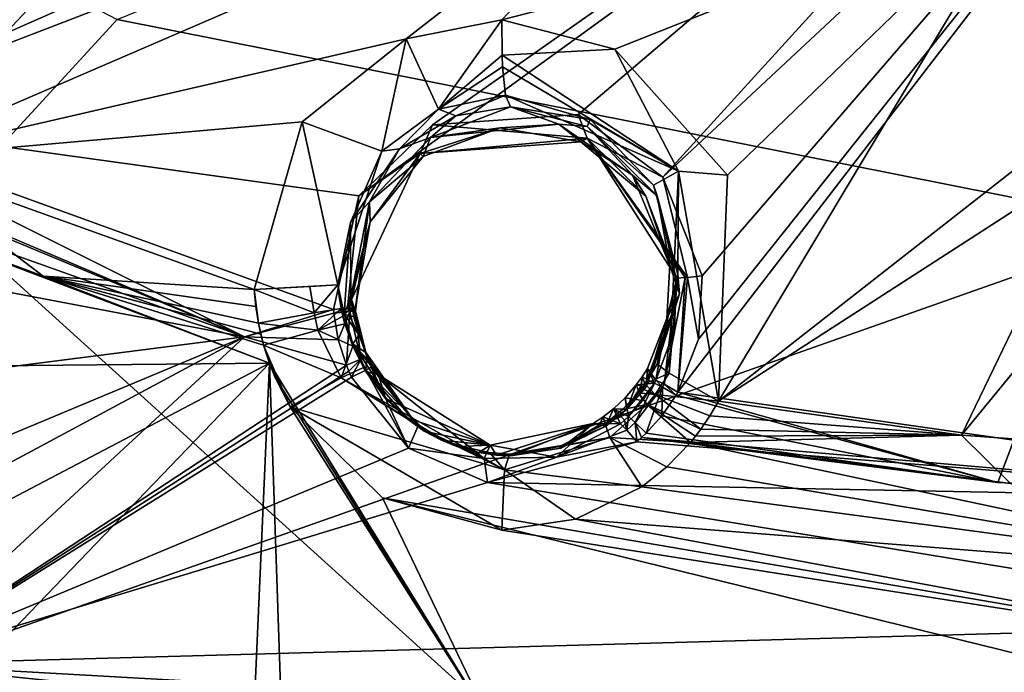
# Model space of a CAD drawing. Header units: millimetres. Extents: x -147 to 294, y -82 to 275.
# Tile 536 of 609: x 220 to 233, y 253 to 261. Entities that reach past the tile are written whole.
import ezdxf

# ---------------------------------------------------------------- set-up
doc = ezdxf.new("R2010")
doc.units = ezdxf.units.MM
doc.header["$LTSCALE"] = 67.506716
for name, color, linetype in [('1578', 7, 'CONTINUOUS'), ('1591', 7, 'CONTINUOUS'), ('1643', 7, 'CONTINUOUS'), ('1666', 7, 'CONTINUOUS'), ('1667', 7, 'CONTINUOUS'), ('1668', 7, 'CONTINUOUS'), ('1669', 7, 'CONTINUOUS'), ('1670', 7, 'CONTINUOUS'), ('1765', 7, 'CONTINUOUS'), ('1767', 7, 'CONTINUOUS'), ('1779', 7, 'CONTINUOUS'), ('1780', 7, 'CONTINUOUS'), ('1781', 7, 'CONTINUOUS'), ('1782', 7, 'CONTINUOUS'), ('1783', 7, 'CONTINUOUS'), ('1784', 7, 'CONTINUOUS'), ('1785', 7, 'CONTINUOUS'), ('1786', 7, 'CONTINUOUS'), ('1787', 7, 'CONTINUOUS'), ('1788', 7, 'CONTINUOUS'), ('1789', 7, 'CONTINUOUS'), ('1790', 7, 'CONTINUOUS'), ('1791', 7, 'CONTINUOUS'), ('1792', 7, 'CONTINUOUS'), ('1793', 7, 'CONTINUOUS'), ('1794', 7, 'CONTINUOUS'), ('1795', 7, 'CONTINUOUS'), ('1796', 7, 'CONTINUOUS'), ('1797', 7, 'CONTINUOUS'), ('1798', 7, 'CONTINUOUS'), ('1799', 7, 'CONTINUOUS'), ('1800', 7, 'CONTINUOUS'), ('1801', 7, 'CONTINUOUS'), ('1802', 7, 'CONTINUOUS'), ('1803', 7, 'CONTINUOUS'), ('1804', 7, 'CONTINUOUS'), ('3709', 7, 'CONTINUOUS'), ('3710', 7, 'CONTINUOUS'), ('3711', 7, 'CONTINUOUS'), ('3712', 7, 'CONTINUOUS'), ('3713', 7, 'CONTINUOUS'), ('3714', 7, 'CONTINUOUS'), ('499', 7, 'CONTINUOUS'), ('500', 7, 'CONTINUOUS'), ('841', 7, 'CONTINUOUS')]:
    doc.layers.add(name, color=color, linetype=linetype)

msp = doc.modelspace()

# ---------------------------------------------------------------- linework, layer by layer
at = {"layer": '1578', "linetype": 'CONTINUOUS'}
for points in [[(229.058, 266.662, -4.337), (217.468, 259.988, -3.407), (233.1, 266.892, -4.708), (229.058, 266.662, -4.337)], [(233.1, 266.892, -4.708), (217.468, 259.988, -3.407), (235.123, 266.789, -4.902), (233.1, 266.892, -4.708)], [(217.468, 259.988, -3.407), (224.427, 259.026, -3.844), (235.123, 266.789, -4.902), (217.468, 259.988, -3.407)], [(224.427, 259.026, -3.844), (225.358, 259.926, -3.917), (235.123, 266.789, -4.902), (224.427, 259.026, -3.844)], [(225.358, 259.926, -3.917), (227.205, 260.056, -4.059), (235.123, 266.789, -4.902), (225.358, 259.926, -3.917)], [(227.205, 260.056, -4.059), (228.277, 259.264, -4.138), (235.123, 266.789, -4.902), (227.205, 260.056, -4.059)], [(228.277, 259.264, -4.138), (228.774, 258.013, -4.174), (236.363, 266.81, -5.029), (228.277, 259.264, -4.138)], [(235.123, 266.789, -4.902), (228.277, 259.264, -4.138), (236.363, 266.81, -5.029), (235.123, 266.789, -4.902)], [(228.466, 256.541, -4.152), (232.721, 255.931, -4.527), (236.363, 266.81, -5.029), (228.466, 256.541, -4.152)], [(228.727, 257.212, -4.171), (228.466, 256.541, -4.152), (236.363, 266.81, -5.029), (228.727, 257.212, -4.171)], [(228.774, 258.013, -4.174), (228.727, 257.212, -4.171), (236.363, 266.81, -5.029), (228.774, 258.013, -4.174)], [(225.595, 266.342, -4.048), (217.468, 259.988, -3.407), (229.058, 266.662, -4.337), (225.595, 266.342, -4.048)], [(219.912, 265.581, -3.631), (217.468, 259.988, -3.407), (225.595, 266.342, -4.048), (219.912, 265.581, -3.631)], [(224.104, 257.586, -3.818), (224.427, 259.026, -3.844), (217.468, 259.988, -3.407), (224.104, 257.586, -3.818)]]:
    msp.add_3dface(points, dxfattribs=at)
at = {"layer": '1591', "linetype": 'CONTINUOUS'}
for points in [[(228.98, 256.424, -6.503), (232.058, 255.994, -6.775), (228.871, 256.239, -6.494), (228.98, 256.424, -6.503)], [(228.871, 256.239, -6.494), (232.058, 255.994, -6.775), (228.755, 256.069, -6.486), (228.871, 256.239, -6.494)], [(228.755, 256.069, -6.486), (232.058, 255.994, -6.775), (228.691, 255.984, -6.481), (228.755, 256.069, -6.486)], [(228.691, 255.984, -6.481), (232.058, 255.994, -6.775), (228.625, 255.903, -6.476), (228.691, 255.984, -6.481)], [(228.625, 255.903, -6.476), (232.058, 255.994, -6.775), (232.68, 255.383, -6.838), (228.625, 255.903, -6.476)], [(232.058, 255.994, -6.775), (235.143, 255.776, -7.073), (232.68, 255.383, -6.838), (232.058, 255.994, -6.775)]]:
    msp.add_3dface(points, dxfattribs=at)
at = {"layer": '1643', "linetype": 'CONTINUOUS'}
for points in [[(220.43, 258.009, -5.879), (223.294, 256.906, -6.068), (217.579, 259.071, -5.713), (220.43, 258.009, -5.879)], [(217.579, 259.071, -5.713), (223.294, 256.906, -6.068), (218.93, 256.866, -5.798), (217.579, 259.071, -5.713)], [(223.22, 257.134, -6.062), (223.294, 256.906, -6.068), (220.43, 258.009, -5.879), (223.22, 257.134, -6.062)], [(223.294, 256.906, -6.068), (216.495, 249.833, -5.922), (218.089, 254.175, -5.81), (223.294, 256.906, -6.068)], [(216.495, 249.833, -5.922), (223.294, 256.906, -6.068), (222.96, 249.394, -6.246), (216.495, 249.833, -5.922)], [(218.93, 256.866, -5.798), (223.294, 256.906, -6.068), (218.089, 254.175, -5.81), (218.93, 256.866, -5.798)], [(222.96, 249.394, -6.246), (223.294, 256.906, -6.068), (223.496, 250.954, -6.213), (222.96, 249.394, -6.246)], [(223.294, 256.906, -6.068), (223.362, 256.734, -6.074), (226.103, 252.339, -6.344), (223.294, 256.906, -6.068)], [(223.294, 256.906, -6.068), (226.103, 252.339, -6.344), (223.496, 250.954, -6.213), (223.294, 256.906, -6.068)], [(223.362, 256.734, -6.074), (223.556, 256.354, -6.09), (226.103, 252.339, -6.344), (223.362, 256.734, -6.074)], [(223.556, 256.354, -6.09), (224.727, 255.199, -6.185), (226.103, 252.339, -6.344), (223.556, 256.354, -6.09)], [(228.625, 255.903, -6.476), (236.743, 254.173, -7.257), (228.328, 255.594, -6.455), (228.625, 255.903, -6.476)], [(228.625, 255.903, -6.476), (232.68, 255.383, -6.838), (236.743, 254.173, -7.257), (228.625, 255.903, -6.476)], [(228.328, 255.594, -6.455), (236.743, 254.173, -7.257), (228.01, 255.34, -6.432), (228.328, 255.594, -6.455)], [(228.01, 255.34, -6.432), (236.743, 254.173, -7.257), (227.17, 254.93, -6.37), (228.01, 255.34, -6.432)], [(236.741, 253.145, -7.274), (235.081, 252.657, -7.114), (224.727, 255.199, -6.185), (236.741, 253.145, -7.274)], [(226.237, 254.791, -6.301), (236.741, 253.145, -7.274), (224.727, 255.199, -6.185), (226.237, 254.791, -6.301)], [(224.727, 255.199, -6.185), (235.081, 252.657, -7.114), (226.103, 252.339, -6.344), (224.727, 255.199, -6.185)], [(227.17, 254.93, -6.37), (236.741, 253.145, -7.274), (226.237, 254.791, -6.301), (227.17, 254.93, -6.37)], [(236.743, 254.173, -7.257), (236.741, 253.145, -7.274), (227.17, 254.93, -6.37), (236.743, 254.173, -7.257)]]:
    msp.add_3dface(points, dxfattribs=at)
at = {"layer": '1666', "linetype": 'CONTINUOUS'}
for points in [[(232.52, 255.394, -4.513), (228.443, 256.502, -4.15), (228.263, 256.24, -4.137), (232.52, 255.394, -4.513)], [(228.466, 256.541, -4.152), (228.443, 256.502, -4.15), (232.52, 255.394, -4.513), (228.466, 256.541, -4.152)], [(232.721, 255.931, -4.527), (228.466, 256.541, -4.152), (232.52, 255.394, -4.513), (232.721, 255.931, -4.527)], [(228.065, 256.02, -4.122), (232.52, 255.394, -4.513), (228.263, 256.24, -4.137), (228.065, 256.02, -4.122)], [(236.985, 255.184, -4.956), (232.721, 255.931, -4.527), (232.52, 255.394, -4.513), (236.985, 255.184, -4.956)]]:
    msp.add_3dface(points, dxfattribs=at)
at = {"layer": '1667', "linetype": 'CONTINUOUS'}
for points in [[(228.169, 256.655, -4.381), (228.271, 256.603, -4.208), (228.189, 256.69, -4.384), (228.169, 256.655, -4.381)], [(228.189, 256.69, -4.384), (228.271, 256.603, -4.208), (228.291, 256.639, -4.21), (228.189, 256.69, -4.384)], [(228.271, 256.603, -4.208), (228.443, 256.502, -4.15), (228.291, 256.639, -4.21), (228.271, 256.603, -4.208)], [(228.443, 256.502, -4.15), (228.466, 256.541, -4.152), (228.291, 256.639, -4.21), (228.443, 256.502, -4.15)]]:
    msp.add_3dface(points, dxfattribs=at)
at = {"layer": '1668', "linetype": 'CONTINUOUS'}
for points in [[(227.927, 256.156, -4.178), (228.169, 256.655, -4.381), (227.841, 256.232, -4.345), (227.927, 256.156, -4.178)], [(227.841, 256.232, -4.345), (228.169, 256.655, -4.381), (228.019, 256.433, -4.364), (227.841, 256.232, -4.345)], [(228.271, 256.603, -4.208), (228.169, 256.655, -4.381), (227.927, 256.156, -4.178), (228.271, 256.603, -4.208)], [(228.065, 256.02, -4.122), (228.271, 256.603, -4.208), (227.927, 256.156, -4.178), (228.065, 256.02, -4.122)], [(228.065, 256.02, -4.122), (228.263, 256.24, -4.137), (228.271, 256.603, -4.208), (228.065, 256.02, -4.122)], [(228.263, 256.24, -4.137), (228.443, 256.502, -4.15), (228.271, 256.603, -4.208), (228.263, 256.24, -4.137)]]:
    msp.add_3dface(points, dxfattribs=at)
at = {"layer": '1669', "linetype": 'CONTINUOUS'}
for points in [[(227.738, 256.137, -4.335), (227.819, 256.056, -4.17), (227.79, 256.183, -4.34), (227.738, 256.137, -4.335)], [(227.819, 256.056, -4.17), (227.841, 256.232, -4.345), (227.79, 256.183, -4.34), (227.819, 256.056, -4.17)], [(227.927, 256.156, -4.178), (227.841, 256.232, -4.345), (227.819, 256.056, -4.17), (227.927, 256.156, -4.178)], [(227.947, 255.911, -4.114), (227.927, 256.156, -4.178), (227.819, 256.056, -4.17), (227.947, 255.911, -4.114)], [(228.065, 256.02, -4.122), (227.927, 256.156, -4.178), (228.007, 255.965, -4.118), (228.065, 256.02, -4.122)], [(228.007, 255.965, -4.118), (227.927, 256.156, -4.178), (227.947, 255.911, -4.114), (228.007, 255.965, -4.118)]]:
    msp.add_3dface(points, dxfattribs=at)
at = {"layer": '1670', "linetype": 'CONTINUOUS'}
for points in [[(208.924, 263.229, -3.035), (208.714, 263.171, -3.027), (222.977, 257.242, -3.74), (208.924, 263.229, -3.035)], [(222.977, 257.242, -3.74), (208.714, 263.171, -3.027), (216.823, 258.407, -3.37), (222.977, 257.242, -3.74)], [(216.963, 259.381, -3.376), (208.924, 263.229, -3.035), (222.977, 257.242, -3.74), (216.963, 259.381, -3.376)], [(218.282, 256.639, -3.463), (222.977, 257.242, -3.74), (216.823, 258.407, -3.37), (218.282, 256.639, -3.463)], [(218.493, 253.094, -3.559), (222.977, 257.242, -3.74), (217.476, 254.291, -3.475), (218.493, 253.094, -3.559)], [(217.476, 254.291, -3.475), (222.977, 257.242, -3.74), (218.157, 255.228, -3.483), (217.476, 254.291, -3.475)], [(218.157, 255.228, -3.483), (222.977, 257.242, -3.74), (218.282, 256.639, -3.463), (218.157, 255.228, -3.483)], [(222.977, 257.242, -3.74), (218.493, 253.094, -3.559), (224.268, 256.881, -3.831), (222.977, 257.242, -3.74)], [(224.268, 256.881, -3.831), (218.493, 253.094, -3.559), (224.299, 256.804, -3.833), (224.268, 256.881, -3.831)], [(224.299, 256.804, -3.833), (218.493, 253.094, -3.559), (224.333, 256.729, -3.836), (224.299, 256.804, -3.833)], [(224.333, 256.729, -3.836), (218.493, 253.094, -3.559), (225.056, 255.831, -3.895), (224.333, 256.729, -3.836)], [(232.52, 255.394, -4.513), (228.065, 256.02, -4.122), (228.007, 255.965, -4.118), (232.52, 255.394, -4.513)], [(236.985, 255.184, -4.956), (227.947, 255.911, -4.114), (226.056, 255.395, -3.973), (236.985, 255.184, -4.956)], [(236.985, 255.184, -4.956), (228.007, 255.965, -4.118), (227.947, 255.911, -4.114), (236.985, 255.184, -4.956)], [(236.985, 255.184, -4.956), (232.52, 255.394, -4.513), (228.007, 255.965, -4.118), (236.985, 255.184, -4.956)], [(225.056, 255.831, -3.895), (218.493, 253.094, -3.559), (226.056, 255.395, -3.973), (225.056, 255.831, -3.895)], [(218.493, 253.094, -3.559), (236.983, 253.607, -4.978), (226.056, 255.395, -3.973), (218.493, 253.094, -3.559)], [(236.983, 253.607, -4.978), (236.985, 255.184, -4.956), (226.056, 255.395, -3.973), (236.983, 253.607, -4.978)], [(236.98, 252.05, -5.01), (236.983, 253.607, -4.978), (218.493, 253.094, -3.559), (236.98, 252.05, -5.01)], [(218.493, 253.094, -3.559), (216.018, 248.813, -3.657), (226.807, 251.171, -4.123), (218.493, 253.094, -3.559)], [(236.98, 252.05, -5.01), (218.493, 253.094, -3.559), (235.328, 251.35, -4.859), (236.98, 252.05, -5.01)], [(235.328, 251.35, -4.859), (218.493, 253.094, -3.559), (226.807, 251.171, -4.123), (235.328, 251.35, -4.859)]]:
    msp.add_3dface(points, dxfattribs=at)
at = {"layer": '1765', "linetype": 'CONTINUOUS'}
for points in [[(221.987, 263.261, -6.028), (228.828, 263.978, -6.558), (218.464, 259.502, -5.765), (221.987, 263.261, -6.028)], [(218.464, 259.502, -5.765), (228.828, 263.978, -6.558), (225.027, 261.013, -6.209), (218.464, 259.502, -5.765)], [(225.027, 261.013, -6.209), (228.828, 263.978, -6.558), (226.235, 261.256, -6.303), (225.027, 261.013, -6.209)], [(228.828, 263.978, -6.558), (232.9, 262.964, -6.898), (226.235, 261.256, -6.303), (228.828, 263.978, -6.558)], [(213.587, 261.773, -5.523), (221.987, 263.261, -6.028), (218.464, 259.502, -5.765), (213.587, 261.773, -5.523)], [(226.235, 261.256, -6.303), (232.9, 262.964, -6.898), (227.669, 260.883, -6.411), (226.235, 261.256, -6.303)], [(227.669, 260.883, -6.411), (232.9, 262.964, -6.898), (229.096, 259.287, -6.514), (227.669, 260.883, -6.411)], [(232.9, 262.964, -6.898), (228.98, 256.424, -6.503), (229.096, 259.287, -6.514), (232.9, 262.964, -6.898)], [(228.98, 256.424, -6.503), (232.9, 262.964, -6.898), (234.319, 260.605, -6.998), (228.98, 256.424, -6.503)], [(223.706, 259.963, -6.104), (218.464, 259.502, -5.765), (225.027, 261.013, -6.209), (223.706, 259.963, -6.104)], [(233.75, 259.502, -6.933), (228.98, 256.424, -6.503), (234.319, 260.605, -6.998), (233.75, 259.502, -6.933)], [(223.099, 257.838, -6.053), (218.464, 259.502, -5.765), (223.706, 259.963, -6.104), (223.099, 257.838, -6.053)], [(232.058, 255.994, -6.775), (228.98, 256.424, -6.503), (233.75, 259.502, -6.933), (232.058, 255.994, -6.775)], [(233.669, 257.959, -6.92), (232.058, 255.994, -6.775), (233.75, 259.502, -6.933), (233.669, 257.959, -6.92)], [(235.143, 255.776, -7.073), (232.058, 255.994, -6.775), (233.669, 257.959, -6.92), (235.143, 255.776, -7.073)]]:
    msp.add_3dface(points, dxfattribs=at)
at = {"layer": '1767', "linetype": 'CONTINUOUS'}
for points in [[(220.43, 258.009, -5.879), (217.579, 259.071, -5.713), (218.464, 259.502, -5.765), (220.43, 258.009, -5.879)], [(220.43, 258.009, -5.879), (218.464, 259.502, -5.765), (223.099, 257.838, -6.053), (220.43, 258.009, -5.879)], [(223.22, 257.134, -6.062), (220.43, 258.009, -5.879), (223.183, 257.273, -6.06), (223.22, 257.134, -6.062)], [(220.43, 258.009, -5.879), (223.099, 257.838, -6.053), (223.12, 257.623, -6.055), (220.43, 258.009, -5.879)], [(223.183, 257.273, -6.06), (220.43, 258.009, -5.879), (223.153, 257.414, -6.057), (223.183, 257.273, -6.06)], [(223.153, 257.414, -6.057), (220.43, 258.009, -5.879), (223.12, 257.623, -6.055), (223.153, 257.414, -6.057)]]:
    msp.add_3dface(points, dxfattribs=at)
at = {"layer": '1779', "linetype": 'CONTINUOUS'}
for points in [[(223.908, 257.323, -5.826), (223.153, 257.414, -6.057), (223.859, 257.546, -5.818), (223.908, 257.323, -5.826)], [(224.2, 257.601, -5.145), (223.908, 257.323, -5.826), (223.859, 257.546, -5.818), (224.2, 257.601, -5.145)], [(224.222, 257.502, -5.136), (223.908, 257.323, -5.826), (224.2, 257.601, -5.145), (224.222, 257.502, -5.136)], [(224.248, 257.404, -5.128), (223.908, 257.323, -5.826), (224.222, 257.502, -5.136), (224.248, 257.404, -5.128)], [(223.22, 257.134, -6.062), (223.183, 257.273, -6.06), (223.153, 257.414, -6.057), (223.22, 257.134, -6.062)], [(223.22, 257.134, -6.062), (223.153, 257.414, -6.057), (223.908, 257.323, -5.826), (223.22, 257.134, -6.062)]]:
    msp.add_3dface(points, dxfattribs=at)
at = {"layer": '1780', "linetype": 'CONTINUOUS'}
for points in [[(223.908, 257.323, -5.826), (224.248, 257.404, -5.128), (224.35, 257.121, -5.107), (223.908, 257.323, -5.826)], [(223.22, 257.134, -6.062), (223.908, 257.323, -5.826), (224.201, 256.722, -5.817), (223.22, 257.134, -6.062)], [(224.201, 256.722, -5.817), (223.908, 257.323, -5.826), (224.35, 257.121, -5.107), (224.201, 256.722, -5.817)], [(223.556, 256.354, -6.09), (223.294, 256.906, -6.068), (223.22, 257.134, -6.062), (223.556, 256.354, -6.09)], [(223.556, 256.354, -6.09), (223.22, 257.134, -6.062), (224.201, 256.722, -5.817), (223.556, 256.354, -6.09)], [(224.485, 256.854, -5.089), (224.201, 256.722, -5.817), (224.35, 257.121, -5.107), (224.485, 256.854, -5.089)], [(223.556, 256.354, -6.09), (223.362, 256.734, -6.074), (223.294, 256.906, -6.068), (223.556, 256.354, -6.09)]]:
    msp.add_3dface(points, dxfattribs=at)
at = {"layer": '1781', "linetype": 'CONTINUOUS'}
for points in [[(224.201, 256.722, -5.817), (224.485, 256.854, -5.089), (225.232, 256.083, -5.064), (224.201, 256.722, -5.817)], [(225.232, 256.083, -5.064), (224.485, 256.854, -5.089), (225.017, 256.237, -5.064), (225.232, 256.083, -5.064)], [(225.017, 256.237, -5.064), (224.485, 256.854, -5.089), (224.76, 256.481, -5.071), (225.017, 256.237, -5.064)], [(223.556, 256.354, -6.09), (224.201, 256.722, -5.817), (226.27, 255.557, -5.927), (223.556, 256.354, -6.09)], [(226.27, 255.557, -5.927), (224.201, 256.722, -5.817), (225.413, 255.98, -5.066), (226.27, 255.557, -5.927)], [(225.413, 255.98, -5.066), (224.201, 256.722, -5.817), (225.232, 256.083, -5.064), (225.413, 255.98, -5.066)], [(226.237, 254.791, -6.301), (224.727, 255.199, -6.185), (223.556, 256.354, -6.09), (226.237, 254.791, -6.301)], [(226.237, 254.791, -6.301), (223.556, 256.354, -6.09), (226.27, 255.557, -5.927), (226.237, 254.791, -6.301)], [(225.554, 255.916, -5.068), (226.27, 255.557, -5.927), (225.413, 255.98, -5.066), (225.554, 255.916, -5.068)], [(225.745, 255.847, -5.073), (226.27, 255.557, -5.927), (225.554, 255.916, -5.068), (225.745, 255.847, -5.073)], [(226.079, 255.774, -5.087), (226.27, 255.557, -5.927), (225.745, 255.847, -5.073), (226.079, 255.774, -5.087)], [(226.334, 255.755, -5.1), (226.27, 255.557, -5.927), (226.079, 255.774, -5.087), (226.334, 255.755, -5.1)]]:
    msp.add_3dface(points, dxfattribs=at)
at = {"layer": '1782', "linetype": 'CONTINUOUS'}
for points in [[(227.544, 256.137, -5.212), (227.604, 255.964, -6.035), (226.968, 255.85, -5.149), (227.544, 256.137, -5.212)], [(228.01, 255.34, -6.432), (226.27, 255.557, -5.927), (227.604, 255.964, -6.035), (228.01, 255.34, -6.432)], [(226.27, 255.557, -5.927), (226.334, 255.755, -5.1), (227.604, 255.964, -6.035), (226.27, 255.557, -5.927)], [(227.604, 255.964, -6.035), (226.334, 255.755, -5.1), (226.968, 255.85, -5.149), (227.604, 255.964, -6.035)], [(227.17, 254.93, -6.37), (226.237, 254.791, -6.301), (226.27, 255.557, -5.927), (227.17, 254.93, -6.37)], [(228.01, 255.34, -6.432), (227.17, 254.93, -6.37), (226.27, 255.557, -5.927), (228.01, 255.34, -6.432)]]:
    msp.add_3dface(points, dxfattribs=at)
at = {"layer": '1783', "linetype": 'CONTINUOUS'}
for points in [[(227.962, 256.53, -5.277), (228.078, 256.384, -6.084), (227.765, 256.319, -5.244), (227.962, 256.53, -5.277)], [(227.604, 255.964, -6.035), (227.544, 256.137, -5.212), (228.078, 256.384, -6.084), (227.604, 255.964, -6.035)], [(228.078, 256.384, -6.084), (227.544, 256.137, -5.212), (227.765, 256.319, -5.244), (228.078, 256.384, -6.084)], [(228.625, 255.903, -6.476), (227.604, 255.964, -6.035), (228.078, 256.384, -6.084), (228.625, 255.903, -6.476)], [(228.625, 255.903, -6.476), (228.328, 255.594, -6.455), (227.604, 255.964, -6.035), (228.625, 255.903, -6.476)], [(228.328, 255.594, -6.455), (228.01, 255.34, -6.432), (227.604, 255.964, -6.035), (228.328, 255.594, -6.455)]]:
    msp.add_3dface(points, dxfattribs=at)
at = {"layer": '1784', "linetype": 'CONTINUOUS'}
for points in [[(228.05, 256.646, -5.295), (228.179, 256.509, -6.095), (228.007, 256.588, -5.286), (228.05, 256.646, -5.295)], [(228.179, 256.509, -6.095), (227.962, 256.53, -5.277), (228.007, 256.588, -5.286), (228.179, 256.509, -6.095)], [(228.078, 256.384, -6.084), (227.962, 256.53, -5.277), (228.179, 256.509, -6.095), (228.078, 256.384, -6.084)], [(228.755, 256.069, -6.486), (228.078, 256.384, -6.084), (228.179, 256.509, -6.095), (228.755, 256.069, -6.486)], [(228.755, 256.069, -6.486), (228.691, 255.984, -6.481), (228.078, 256.384, -6.084), (228.755, 256.069, -6.486)], [(228.691, 255.984, -6.481), (228.625, 255.903, -6.476), (228.078, 256.384, -6.084), (228.691, 255.984, -6.481)]]:
    msp.add_3dface(points, dxfattribs=at)
at = {"layer": '1785', "linetype": 'CONTINUOUS'}
for points in [[(228.357, 256.779, -6.116), (228.05, 256.646, -5.295), (228.202, 256.895, -5.329), (228.357, 256.779, -6.116)], [(228.202, 256.895, -5.329), (228.05, 256.646, -5.295), (228.13, 256.768, -5.312), (228.202, 256.895, -5.329)], [(228.179, 256.509, -6.095), (228.05, 256.646, -5.295), (228.357, 256.779, -6.116), (228.179, 256.509, -6.095)], [(228.98, 256.424, -6.503), (228.179, 256.509, -6.095), (228.357, 256.779, -6.116), (228.98, 256.424, -6.503)], [(228.98, 256.424, -6.503), (228.871, 256.239, -6.494), (228.179, 256.509, -6.095), (228.98, 256.424, -6.503)], [(228.871, 256.239, -6.494), (228.755, 256.069, -6.486), (228.179, 256.509, -6.095), (228.871, 256.239, -6.494)]]:
    msp.add_3dface(points, dxfattribs=at)
at = {"layer": '1786', "linetype": 'CONTINUOUS'}
for points in [[(226.235, 261.256, -6.303), (227.669, 260.883, -6.411), (226.24, 260.807, -6.19), (226.235, 261.256, -6.303)], [(226.24, 260.807, -6.19), (227.669, 260.883, -6.411), (228.476, 259.337, -6.281), (226.24, 260.807, -6.19)], [(227.669, 260.883, -6.411), (229.096, 259.287, -6.514), (228.476, 259.337, -6.281), (227.669, 260.883, -6.411)], [(226.24, 260.807, -6.19), (228.476, 259.337, -6.281), (226.247, 260.661, -6.097), (226.24, 260.807, -6.19)], [(226.247, 260.661, -6.097), (228.476, 259.337, -6.281), (226.285, 260.302, -5.56), (226.247, 260.661, -6.097)], [(226.285, 260.302, -5.56), (228.476, 259.337, -6.281), (227.355, 259.993, -5.593), (226.285, 260.302, -5.56)], [(227.355, 259.993, -5.593), (228.476, 259.337, -6.281), (228.156, 259.161, -5.559), (227.355, 259.993, -5.593)], [(228.156, 259.161, -5.559), (228.476, 259.337, -6.281), (228.466, 258.029, -5.462), (228.156, 259.161, -5.559)], [(228.98, 256.424, -6.503), (228.357, 256.779, -6.116), (228.476, 259.337, -6.281), (228.98, 256.424, -6.503)], [(228.476, 259.337, -6.281), (228.357, 256.779, -6.116), (228.466, 258.029, -5.462), (228.476, 259.337, -6.281)], [(229.096, 259.287, -6.514), (228.98, 256.424, -6.503), (228.476, 259.337, -6.281), (229.096, 259.287, -6.514)], [(228.357, 256.779, -6.116), (228.202, 256.895, -5.329), (228.466, 258.029, -5.462), (228.357, 256.779, -6.116)]]:
    msp.add_3dface(points, dxfattribs=at)
at = {"layer": '1787', "linetype": 'CONTINUOUS'}
for points in [[(225.027, 261.013, -6.209), (226.235, 261.256, -6.303), (225.435, 260.125, -5.485), (225.027, 261.013, -6.209)], [(226.235, 261.256, -6.303), (226.24, 260.807, -6.19), (225.435, 260.125, -5.485), (226.235, 261.256, -6.303)], [(223.706, 259.963, -6.104), (225.027, 261.013, -6.209), (224.715, 259.593, -5.384), (223.706, 259.963, -6.104)], [(224.715, 259.593, -5.384), (225.027, 261.013, -6.209), (225.435, 260.125, -5.485), (224.715, 259.593, -5.384)], [(226.24, 260.807, -6.19), (226.247, 260.661, -6.097), (225.435, 260.125, -5.485), (226.24, 260.807, -6.19)], [(226.247, 260.661, -6.097), (226.285, 260.302, -5.56), (225.435, 260.125, -5.485), (226.247, 260.661, -6.097)], [(223.099, 257.838, -6.053), (223.706, 259.963, -6.104), (224.159, 257.899, -5.173), (223.099, 257.838, -6.053)], [(224.159, 257.899, -5.173), (223.706, 259.963, -6.104), (224.715, 259.593, -5.384), (224.159, 257.899, -5.173)], [(223.805, 257.88, -5.825), (223.099, 257.838, -6.053), (224.159, 257.899, -5.173), (223.805, 257.88, -5.825)]]:
    msp.add_3dface(points, dxfattribs=at)
at = {"layer": '1788', "linetype": 'CONTINUOUS'}
for points in [[(223.859, 257.546, -5.818), (223.099, 257.838, -6.053), (223.805, 257.88, -5.825), (223.859, 257.546, -5.818)], [(223.859, 257.546, -5.818), (223.805, 257.88, -5.825), (224.159, 257.899, -5.173), (223.859, 257.546, -5.818)], [(224.2, 257.601, -5.145), (223.859, 257.546, -5.818), (224.159, 257.899, -5.173), (224.2, 257.601, -5.145)], [(224.2, 257.601, -5.145), (224.159, 257.899, -5.173), (224.175, 257.75, -5.158), (224.2, 257.601, -5.145)], [(223.099, 257.838, -6.053), (223.153, 257.414, -6.057), (223.12, 257.623, -6.055), (223.099, 257.838, -6.053)], [(223.153, 257.414, -6.057), (223.099, 257.838, -6.053), (223.859, 257.546, -5.818), (223.153, 257.414, -6.057)]]:
    msp.add_3dface(points, dxfattribs=at)
at = {"layer": '1789', "linetype": 'CONTINUOUS'}
for points in [[(225.435, 260.125, -5.485), (226.285, 260.302, -5.56), (225.656, 260.039, -4.943), (225.435, 260.125, -5.485)], [(225.656, 260.039, -4.943), (226.285, 260.302, -5.56), (226.345, 260.152, -4.996), (225.656, 260.039, -4.943)], [(224.715, 259.593, -5.384), (225.435, 260.125, -5.485), (224.939, 259.62, -4.887), (224.715, 259.593, -5.384)], [(224.939, 259.62, -4.887), (225.435, 260.125, -5.485), (225.656, 260.039, -4.943), (224.939, 259.62, -4.887)], [(224.322, 258.688, -4.837), (224.715, 259.593, -5.384), (224.939, 259.62, -4.887), (224.322, 258.688, -4.837)], [(224.159, 257.899, -5.173), (224.715, 259.593, -5.384), (224.322, 258.688, -4.837), (224.159, 257.899, -5.173)], [(224.241, 257.528, -4.83), (224.159, 257.899, -5.173), (224.322, 258.688, -4.837), (224.241, 257.528, -4.83)], [(224.175, 257.75, -5.158), (224.159, 257.899, -5.173), (224.241, 257.528, -4.83), (224.175, 257.75, -5.158)], [(224.2, 257.601, -5.145), (224.175, 257.75, -5.158), (224.241, 257.528, -4.83), (224.2, 257.601, -5.145)]]:
    msp.add_3dface(points, dxfattribs=at)
at = {"layer": '1790', "linetype": 'CONTINUOUS'}
for points in [[(224.222, 257.502, -5.136), (224.2, 257.601, -5.145), (224.241, 257.528, -4.83), (224.222, 257.502, -5.136)], [(224.222, 257.502, -5.136), (224.241, 257.528, -4.83), (224.348, 257.151, -4.838), (224.222, 257.502, -5.136)], [(224.248, 257.404, -5.128), (224.222, 257.502, -5.136), (224.348, 257.151, -4.838), (224.248, 257.404, -5.128)], [(224.35, 257.121, -5.107), (224.248, 257.404, -5.128), (224.348, 257.151, -4.838), (224.35, 257.121, -5.107)], [(224.516, 256.801, -4.851), (224.35, 257.121, -5.107), (224.348, 257.151, -4.838), (224.516, 256.801, -4.851)], [(224.485, 256.854, -5.089), (224.35, 257.121, -5.107), (224.516, 256.801, -4.851), (224.485, 256.854, -5.089)]]:
    msp.add_3dface(points, dxfattribs=at)
at = {"layer": '1791', "linetype": 'CONTINUOUS'}
for points in [[(224.76, 256.481, -5.071), (224.485, 256.854, -5.089), (224.763, 256.461, -4.871), (224.76, 256.481, -5.071)], [(224.485, 256.854, -5.089), (224.516, 256.801, -4.851), (224.763, 256.461, -4.871), (224.485, 256.854, -5.089)], [(225.017, 256.237, -5.064), (224.76, 256.481, -5.071), (225.015, 256.217, -4.891), (225.017, 256.237, -5.064)], [(225.015, 256.217, -4.891), (224.76, 256.481, -5.071), (224.763, 256.461, -4.871), (225.015, 256.217, -4.891)], [(225.254, 256.047, -4.91), (225.017, 256.237, -5.064), (225.015, 256.217, -4.891), (225.254, 256.047, -4.91)], [(225.232, 256.083, -5.064), (225.017, 256.237, -5.064), (225.254, 256.047, -4.91), (225.232, 256.083, -5.064)], [(225.413, 255.98, -5.066), (225.232, 256.083, -5.064), (225.254, 256.047, -4.91), (225.413, 255.98, -5.066)], [(225.472, 255.93, -4.927), (225.413, 255.98, -5.066), (225.254, 256.047, -4.91), (225.472, 255.93, -4.927)], [(225.554, 255.916, -5.068), (225.413, 255.98, -5.066), (225.472, 255.93, -4.927), (225.554, 255.916, -5.068)], [(225.668, 255.85, -4.942), (225.554, 255.916, -5.068), (225.472, 255.93, -4.927), (225.668, 255.85, -4.942)], [(225.745, 255.847, -5.073), (225.554, 255.916, -5.068), (225.668, 255.85, -4.942), (225.745, 255.847, -5.073)], [(225.946, 255.774, -4.963), (225.745, 255.847, -5.073), (225.668, 255.85, -4.942), (225.946, 255.774, -4.963)], [(226.079, 255.774, -5.087), (225.745, 255.847, -5.073), (225.946, 255.774, -4.963), (226.079, 255.774, -5.087)], [(226.17, 255.741, -4.98), (226.079, 255.774, -5.087), (225.946, 255.774, -4.963), (226.17, 255.741, -4.98)], [(226.334, 255.755, -5.1), (226.079, 255.774, -5.087), (226.17, 255.741, -4.98), (226.334, 255.755, -5.1)], [(226.345, 255.733, -4.993), (226.334, 255.755, -5.1), (226.17, 255.741, -4.98), (226.345, 255.733, -4.993)]]:
    msp.add_3dface(points, dxfattribs=at)
at = {"layer": '1792', "linetype": 'CONTINUOUS'}
for points in [[(227.544, 256.137, -5.212), (226.968, 255.85, -5.149), (227.555, 256.109, -5.084), (227.544, 256.137, -5.212)], [(227.55, 256.124, -5.149), (227.544, 256.137, -5.212), (227.555, 256.109, -5.084), (227.55, 256.124, -5.149)], [(227.555, 256.109, -5.084), (226.968, 255.85, -5.149), (226.983, 255.828, -5.041), (227.555, 256.109, -5.084)], [(226.968, 255.85, -5.149), (226.334, 255.755, -5.1), (226.345, 255.733, -4.993), (226.968, 255.85, -5.149)], [(226.968, 255.85, -5.149), (226.345, 255.733, -4.993), (226.983, 255.828, -5.041), (226.968, 255.85, -5.149)]]:
    msp.add_3dface(points, dxfattribs=at)
at = {"layer": '1793', "linetype": 'CONTINUOUS'}
for points in [[(228.05, 256.646, -5.295), (228.007, 256.588, -5.286), (228.064, 256.608, -5.122), (228.05, 256.646, -5.295)], [(227.962, 256.53, -5.277), (227.765, 256.319, -5.244), (227.818, 256.326, -5.104), (227.962, 256.53, -5.277)], [(228.064, 256.608, -5.122), (227.962, 256.53, -5.277), (227.818, 256.326, -5.104), (228.064, 256.608, -5.122)], [(228.007, 256.588, -5.286), (227.962, 256.53, -5.277), (228.064, 256.608, -5.122), (228.007, 256.588, -5.286)], [(227.765, 256.319, -5.244), (227.544, 256.137, -5.212), (227.55, 256.124, -5.149), (227.765, 256.319, -5.244)], [(227.765, 256.319, -5.244), (227.55, 256.124, -5.149), (227.818, 256.326, -5.104), (227.765, 256.319, -5.244)], [(227.55, 256.124, -5.149), (227.555, 256.109, -5.084), (227.818, 256.326, -5.104), (227.55, 256.124, -5.149)]]:
    msp.add_3dface(points, dxfattribs=at)
at = {"layer": '1794', "linetype": 'CONTINUOUS'}
for points in [[(226.285, 260.302, -5.56), (227.355, 259.993, -5.593), (226.345, 260.152, -4.996), (226.285, 260.302, -5.56)], [(226.345, 260.152, -4.996), (227.355, 259.993, -5.593), (227.318, 259.905, -5.069), (226.345, 260.152, -4.996)], [(227.355, 259.993, -5.593), (228.156, 259.161, -5.559), (227.318, 259.905, -5.069), (227.355, 259.993, -5.593)], [(227.318, 259.905, -5.069), (228.156, 259.161, -5.559), (228.205, 259.028, -5.134), (227.318, 259.905, -5.069)], [(228.156, 259.161, -5.559), (228.466, 258.029, -5.462), (228.205, 259.028, -5.134), (228.156, 259.161, -5.559)], [(228.205, 259.028, -5.134), (228.466, 258.029, -5.462), (228.485, 257.786, -5.154), (228.205, 259.028, -5.134)], [(228.466, 258.029, -5.462), (228.202, 256.895, -5.329), (228.485, 257.786, -5.154), (228.466, 258.029, -5.462)], [(228.13, 256.768, -5.312), (228.05, 256.646, -5.295), (228.485, 257.786, -5.154), (228.13, 256.768, -5.312)], [(228.05, 256.646, -5.295), (228.064, 256.608, -5.122), (228.485, 257.786, -5.154), (228.05, 256.646, -5.295)], [(228.202, 256.895, -5.329), (228.13, 256.768, -5.312), (228.485, 257.786, -5.154), (228.202, 256.895, -5.329)]]:
    msp.add_3dface(points, dxfattribs=at)
at = {"layer": '1795', "linetype": 'CONTINUOUS'}
for points in [[(225.656, 260.039, -4.943), (226.345, 260.152, -4.996), (225.334, 259.765, -4.917), (225.656, 260.039, -4.943)], [(225.334, 259.765, -4.917), (226.345, 260.152, -4.996), (226.958, 259.934, -5.041), (225.334, 259.765, -4.917)], [(226.345, 260.152, -4.996), (227.318, 259.905, -5.069), (226.958, 259.934, -5.041), (226.345, 260.152, -4.996)], [(224.939, 259.62, -4.887), (225.656, 260.039, -4.943), (225.334, 259.765, -4.917), (224.939, 259.62, -4.887)], [(226.958, 259.934, -5.041), (227.318, 259.905, -5.069), (227.892, 259.288, -5.111), (226.958, 259.934, -5.041)], [(227.318, 259.905, -5.069), (228.205, 259.028, -5.134), (227.892, 259.288, -5.111), (227.318, 259.905, -5.069)], [(224.559, 258.951, -4.855), (224.939, 259.62, -4.887), (225.334, 259.765, -4.917), (224.559, 258.951, -4.855)], [(224.322, 258.688, -4.837), (224.939, 259.62, -4.887), (224.559, 258.951, -4.855), (224.322, 258.688, -4.837)], [(227.892, 259.288, -5.111), (228.205, 259.028, -5.134), (228.366, 258.148, -5.144), (227.892, 259.288, -5.111)], [(228.205, 259.028, -5.134), (228.485, 257.786, -5.154), (228.366, 258.148, -5.144), (228.205, 259.028, -5.134)], [(224.324, 257.737, -4.836), (224.322, 258.688, -4.837), (224.559, 258.951, -4.855), (224.324, 257.737, -4.836)], [(224.241, 257.528, -4.83), (224.322, 258.688, -4.837), (224.324, 257.737, -4.836), (224.241, 257.528, -4.83)], [(228.366, 258.148, -5.144), (228.485, 257.786, -5.154), (228.328, 257.471, -5.141), (228.366, 258.148, -5.144)], [(228.485, 257.786, -5.154), (228.064, 256.608, -5.122), (228.328, 257.471, -5.141), (228.485, 257.786, -5.154)], [(224.34, 257.614, -4.837), (224.241, 257.528, -4.83), (224.324, 257.737, -4.836), (224.34, 257.614, -4.837)], [(224.302, 257.511, -4.834), (224.241, 257.528, -4.83), (224.34, 257.614, -4.837), (224.302, 257.511, -4.834)], [(224.363, 257.493, -4.839), (224.302, 257.511, -4.834), (224.34, 257.614, -4.837), (224.363, 257.493, -4.839)], [(228.328, 257.471, -5.141), (228.064, 256.608, -5.122), (228.08, 256.839, -5.122), (228.328, 257.471, -5.141)], [(228.08, 256.839, -5.122), (228.064, 256.608, -5.122), (228.012, 256.732, -5.117), (228.08, 256.839, -5.122)], [(227.94, 256.633, -5.112), (228.012, 256.732, -5.117), (228.002, 256.621, -5.117), (227.94, 256.633, -5.112)], [(228.012, 256.732, -5.117), (228.064, 256.608, -5.122), (228.002, 256.621, -5.117), (228.012, 256.732, -5.117)]]:
    msp.add_3dface(points, dxfattribs=at)
at = {"layer": '1796', "linetype": 'CONTINUOUS'}
for points in [[(224.348, 257.151, -4.838), (224.241, 257.528, -4.83), (224.428, 257.26, -4.844), (224.348, 257.151, -4.838)], [(224.241, 257.528, -4.83), (224.302, 257.511, -4.834), (224.428, 257.26, -4.844), (224.241, 257.528, -4.83)], [(224.302, 257.511, -4.834), (224.363, 257.493, -4.839), (224.428, 257.26, -4.844), (224.302, 257.511, -4.834)], [(224.519, 257.036, -4.851), (224.348, 257.151, -4.838), (224.428, 257.26, -4.844), (224.519, 257.036, -4.851)], [(224.516, 256.801, -4.851), (224.348, 257.151, -4.838), (224.596, 256.781, -4.857), (224.516, 256.801, -4.851)], [(224.596, 256.781, -4.857), (224.348, 257.151, -4.838), (224.676, 256.76, -4.863), (224.596, 256.781, -4.857)], [(224.676, 256.76, -4.863), (224.348, 257.151, -4.838), (224.592, 256.895, -4.856), (224.676, 256.76, -4.863)], [(224.592, 256.895, -4.856), (224.348, 257.151, -4.838), (224.519, 257.036, -4.851), (224.592, 256.895, -4.856)]]:
    msp.add_3dface(points, dxfattribs=at)
at = {"layer": '1797', "linetype": 'CONTINUOUS'}
for points in [[(224.763, 256.461, -4.871), (224.516, 256.801, -4.851), (224.596, 256.781, -4.857), (224.763, 256.461, -4.871)], [(224.763, 256.461, -4.871), (224.596, 256.781, -4.857), (224.676, 256.76, -4.863), (224.763, 256.461, -4.871)], [(224.763, 256.461, -4.871), (224.676, 256.76, -4.863), (226.089, 255.867, -4.973), (224.763, 256.461, -4.871)], [(225.015, 256.217, -4.891), (224.763, 256.461, -4.871), (226.089, 255.867, -4.973), (225.015, 256.217, -4.891)], [(225.254, 256.047, -4.91), (225.015, 256.217, -4.891), (226.089, 255.867, -4.973), (225.254, 256.047, -4.91)], [(227.394, 256.141, -5.071), (226.17, 255.741, -4.98), (226.089, 255.867, -4.973), (227.394, 256.141, -5.071)], [(226.345, 255.733, -4.993), (226.17, 255.741, -4.98), (227.394, 256.141, -5.071), (226.345, 255.733, -4.993)], [(226.983, 255.828, -5.041), (226.345, 255.733, -4.993), (227.394, 256.141, -5.071), (226.983, 255.828, -5.041)], [(227.474, 256.125, -5.078), (226.983, 255.828, -5.041), (227.394, 256.141, -5.071), (227.474, 256.125, -5.078)], [(225.472, 255.93, -4.927), (225.254, 256.047, -4.91), (226.089, 255.867, -4.973), (225.472, 255.93, -4.927)], [(227.555, 256.109, -5.084), (226.983, 255.828, -5.041), (227.474, 256.125, -5.078), (227.555, 256.109, -5.084)], [(225.668, 255.85, -4.942), (225.472, 255.93, -4.927), (226.089, 255.867, -4.973), (225.668, 255.85, -4.942)], [(225.946, 255.774, -4.963), (225.668, 255.85, -4.942), (226.089, 255.867, -4.973), (225.946, 255.774, -4.963)], [(226.17, 255.741, -4.98), (225.946, 255.774, -4.963), (226.089, 255.867, -4.973), (226.17, 255.741, -4.98)]]:
    msp.add_3dface(points, dxfattribs=at)
at = {"layer": '1798', "linetype": 'CONTINUOUS'}
for points in [[(227.94, 256.633, -5.112), (227.818, 256.326, -5.104), (227.799, 256.469, -5.101), (227.94, 256.633, -5.112)], [(227.818, 256.326, -5.104), (227.94, 256.633, -5.112), (228.002, 256.621, -5.117), (227.818, 256.326, -5.104)], [(228.064, 256.608, -5.122), (227.818, 256.326, -5.104), (228.002, 256.621, -5.117), (228.064, 256.608, -5.122)], [(227.799, 256.469, -5.101), (227.818, 256.326, -5.104), (227.649, 256.327, -5.09), (227.799, 256.469, -5.101)], [(227.649, 256.327, -5.09), (227.555, 256.109, -5.084), (227.522, 256.227, -5.081), (227.649, 256.327, -5.09)], [(227.818, 256.326, -5.104), (227.555, 256.109, -5.084), (227.649, 256.327, -5.09), (227.818, 256.326, -5.104)], [(227.474, 256.125, -5.078), (227.394, 256.141, -5.071), (227.522, 256.227, -5.081), (227.474, 256.125, -5.078)], [(227.555, 256.109, -5.084), (227.474, 256.125, -5.078), (227.522, 256.227, -5.081), (227.555, 256.109, -5.084)]]:
    msp.add_3dface(points, dxfattribs=at)
at = {"layer": '1799', "linetype": 'CONTINUOUS'}
for points in [[(228.169, 256.655, -4.381), (228.08, 256.839, -5.122), (228.012, 256.732, -5.117), (228.169, 256.655, -4.381)], [(228.019, 256.433, -4.364), (227.94, 256.633, -5.112), (227.799, 256.469, -5.101), (228.019, 256.433, -4.364)], [(228.169, 256.655, -4.381), (228.012, 256.732, -5.117), (227.94, 256.633, -5.112), (228.169, 256.655, -4.381)], [(228.019, 256.433, -4.364), (228.169, 256.655, -4.381), (227.94, 256.633, -5.112), (228.019, 256.433, -4.364)], [(227.841, 256.232, -4.345), (227.799, 256.469, -5.101), (227.649, 256.327, -5.09), (227.841, 256.232, -4.345)], [(227.841, 256.232, -4.345), (228.019, 256.433, -4.364), (227.799, 256.469, -5.101), (227.841, 256.232, -4.345)], [(227.79, 256.183, -4.34), (227.841, 256.232, -4.345), (227.649, 256.327, -5.09), (227.79, 256.183, -4.34)], [(227.738, 256.137, -4.335), (227.79, 256.183, -4.34), (227.649, 256.327, -5.09), (227.738, 256.137, -4.335)]]:
    msp.add_3dface(points, dxfattribs=at)
at = {"layer": '1800', "linetype": 'CONTINUOUS'}
for points in [[(224.592, 256.895, -4.856), (224.519, 257.036, -4.851), (225.174, 256.105, -4.15), (224.592, 256.895, -4.856)], [(225.174, 256.105, -4.15), (224.519, 257.036, -4.851), (224.583, 256.858, -4.128), (225.174, 256.105, -4.15)], [(224.676, 256.76, -4.863), (224.592, 256.895, -4.856), (225.174, 256.105, -4.15), (224.676, 256.76, -4.863)], [(226.089, 255.867, -4.973), (224.676, 256.76, -4.863), (226.013, 255.699, -4.199), (226.089, 255.867, -4.973)], [(226.013, 255.699, -4.199), (224.676, 256.76, -4.863), (225.174, 256.105, -4.15), (226.013, 255.699, -4.199)], [(227.738, 256.137, -4.335), (227.649, 256.327, -5.09), (227.522, 256.227, -5.081), (227.738, 256.137, -4.335)], [(227.394, 256.141, -5.071), (226.089, 255.867, -4.973), (226.93, 255.714, -4.265), (227.394, 256.141, -5.071)], [(227.738, 256.137, -4.335), (227.394, 256.141, -5.071), (226.93, 255.714, -4.265), (227.738, 256.137, -4.335)], [(227.394, 256.141, -5.071), (227.738, 256.137, -4.335), (227.522, 256.227, -5.081), (227.394, 256.141, -5.071)], [(226.93, 255.714, -4.265), (226.089, 255.867, -4.973), (226.013, 255.699, -4.199), (226.93, 255.714, -4.265)]]:
    msp.add_3dface(points, dxfattribs=at)
at = {"layer": '1801', "linetype": 'CONTINUOUS'}
for points in [[(224.333, 256.729, -3.836), (225.056, 255.831, -3.895), (224.513, 256.818, -3.93), (224.333, 256.729, -3.836)], [(225.056, 255.831, -3.895), (224.583, 256.858, -4.128), (224.513, 256.818, -3.93), (225.056, 255.831, -3.895)], [(225.056, 255.831, -3.895), (225.174, 256.105, -4.15), (224.583, 256.858, -4.128), (225.056, 255.831, -3.895)], [(227.819, 256.056, -4.17), (227.738, 256.137, -4.335), (226.93, 255.714, -4.265), (227.819, 256.056, -4.17)], [(225.056, 255.831, -3.895), (226.013, 255.699, -4.199), (225.174, 256.105, -4.15), (225.056, 255.831, -3.895)], [(227.947, 255.911, -4.114), (227.819, 256.056, -4.17), (226.93, 255.714, -4.265), (227.947, 255.911, -4.114)], [(226.056, 255.395, -3.973), (227.947, 255.911, -4.114), (226.93, 255.714, -4.265), (226.056, 255.395, -3.973)], [(225.056, 255.831, -3.895), (226.056, 255.395, -3.973), (226.013, 255.699, -4.199), (225.056, 255.831, -3.895)], [(226.056, 255.395, -3.973), (226.93, 255.714, -4.265), (226.013, 255.699, -4.199), (226.056, 255.395, -3.973)]]:
    msp.add_3dface(points, dxfattribs=at)
at = {"layer": '1802', "linetype": 'CONTINUOUS'}
for points in [[(224.268, 256.881, -3.831), (224.299, 256.804, -3.833), (224.452, 256.956, -3.924), (224.268, 256.881, -3.831)], [(224.299, 256.804, -3.833), (224.333, 256.729, -3.836), (224.452, 256.956, -3.924), (224.299, 256.804, -3.833)], [(224.333, 256.729, -3.836), (224.513, 256.818, -3.93), (224.452, 256.956, -3.924), (224.333, 256.729, -3.836)], [(224.452, 256.956, -3.924), (224.513, 256.818, -3.93), (224.526, 256.992, -4.128), (224.452, 256.956, -3.924)], [(224.513, 256.818, -3.93), (224.583, 256.858, -4.128), (224.526, 256.992, -4.128), (224.513, 256.818, -3.93)], [(224.526, 256.992, -4.128), (224.583, 256.858, -4.128), (224.554, 256.924, -4.128), (224.526, 256.992, -4.128)]]:
    msp.add_3dface(points, dxfattribs=at)
at = {"layer": '1803', "linetype": 'CONTINUOUS'}
for points in [[(224.312, 257.561, -3.92), (224.109, 257.539, -3.818), (224.166, 257.202, -3.823), (224.312, 257.561, -3.92)], [(224.268, 256.881, -3.831), (224.312, 257.561, -3.92), (224.166, 257.202, -3.823), (224.268, 256.881, -3.831)], [(224.268, 256.881, -3.831), (224.452, 256.956, -3.924), (224.312, 257.561, -3.92), (224.268, 256.881, -3.831)], [(224.312, 257.561, -3.92), (224.452, 256.956, -3.924), (224.385, 257.57, -4.136), (224.312, 257.561, -3.92)], [(224.452, 256.956, -3.924), (224.526, 256.992, -4.128), (224.385, 257.57, -4.136), (224.452, 256.956, -3.924)], [(224.385, 257.57, -4.136), (224.526, 256.992, -4.128), (224.436, 257.276, -4.13), (224.385, 257.57, -4.136)]]:
    msp.add_3dface(points, dxfattribs=at)
at = {"layer": '1804', "linetype": 'CONTINUOUS'}
for points in [[(217.468, 259.988, -3.407), (216.963, 259.381, -3.376), (222.977, 257.242, -3.74), (217.468, 259.988, -3.407)], [(224.104, 257.586, -3.818), (217.468, 259.988, -3.407), (222.977, 257.242, -3.74), (224.104, 257.586, -3.818)], [(222.977, 257.242, -3.74), (224.109, 257.539, -3.818), (224.104, 257.586, -3.818), (222.977, 257.242, -3.74)], [(224.109, 257.539, -3.818), (222.977, 257.242, -3.74), (224.166, 257.202, -3.823), (224.109, 257.539, -3.818)], [(222.977, 257.242, -3.74), (224.268, 256.881, -3.831), (224.166, 257.202, -3.823), (222.977, 257.242, -3.74)]]:
    msp.add_3dface(points, dxfattribs=at)
at = {"layer": '3709', "linetype": 'CONTINUOUS'}
for points in [[(224.104, 257.586, -3.818), (224.109, 257.539, -3.818), (224.284, 257.602, -3.895), (224.104, 257.586, -3.818)], [(224.109, 257.539, -3.818), (224.312, 257.561, -3.92), (224.284, 257.602, -3.895), (224.109, 257.539, -3.818)], [(224.284, 257.602, -3.895), (224.312, 257.561, -3.92), (224.309, 257.604, -3.92), (224.284, 257.602, -3.895)], [(224.382, 257.611, -4.137), (224.309, 257.604, -3.92), (224.385, 257.57, -4.136), (224.382, 257.611, -4.137)], [(224.312, 257.561, -3.92), (224.385, 257.57, -4.136), (224.309, 257.604, -3.92), (224.312, 257.561, -3.92)]]:
    msp.add_3dface(points, dxfattribs=at)
at = {"layer": '3710', "linetype": 'CONTINUOUS'}
for points in [[(227.205, 260.056, -4.059), (225.358, 259.926, -3.917), (227.317, 259.758, -4.17), (227.205, 260.056, -4.059)], [(228.277, 259.264, -4.138), (227.205, 260.056, -4.059), (227.317, 259.758, -4.17), (228.277, 259.264, -4.138)], [(225.358, 259.926, -3.917), (224.427, 259.026, -3.844), (225.202, 259.564, -4.009), (225.358, 259.926, -3.917)], [(227.317, 259.758, -4.17), (225.358, 259.926, -3.917), (225.202, 259.564, -4.009), (227.317, 259.758, -4.17)], [(227.238, 259.71, -4.416), (225.202, 259.564, -4.009), (226.215, 259.889, -4.349), (227.238, 259.71, -4.416)], [(226.215, 259.889, -4.349), (225.202, 259.564, -4.009), (225.242, 259.523, -4.265), (226.215, 259.889, -4.349)], [(227.317, 259.758, -4.17), (225.202, 259.564, -4.009), (227.238, 259.71, -4.416), (227.317, 259.758, -4.17)], [(228.06, 259.022, -4.451), (227.317, 259.758, -4.17), (227.238, 259.71, -4.416), (228.06, 259.022, -4.451)], [(228.589, 257.994, -4.221), (228.277, 259.264, -4.138), (227.317, 259.758, -4.17), (228.589, 257.994, -4.221)], [(228.589, 257.994, -4.221), (227.317, 259.758, -4.17), (228.557, 257.991, -4.244), (228.589, 257.994, -4.221)], [(228.557, 257.991, -4.244), (227.317, 259.758, -4.17), (228.452, 257.982, -4.444), (228.557, 257.991, -4.244)], [(228.452, 257.982, -4.444), (227.317, 259.758, -4.17), (228.06, 259.022, -4.451), (228.452, 257.982, -4.444)], [(224.427, 259.026, -3.844), (224.284, 257.602, -3.895), (225.202, 259.564, -4.009), (224.427, 259.026, -3.844)], [(225.202, 259.564, -4.009), (224.284, 257.602, -3.895), (224.568, 258.697, -4.187), (225.202, 259.564, -4.009)], [(225.242, 259.523, -4.265), (225.202, 259.564, -4.009), (224.568, 258.697, -4.187), (225.242, 259.523, -4.265)], [(228.774, 258.013, -4.174), (228.277, 259.264, -4.138), (228.589, 257.994, -4.221), (228.774, 258.013, -4.174)], [(224.427, 259.026, -3.844), (224.104, 257.586, -3.818), (224.284, 257.602, -3.895), (224.427, 259.026, -3.844)], [(224.284, 257.602, -3.895), (224.309, 257.604, -3.92), (224.568, 258.697, -4.187), (224.284, 257.602, -3.895)], [(224.309, 257.604, -3.92), (224.382, 257.611, -4.137), (224.568, 258.697, -4.187), (224.309, 257.604, -3.92)]]:
    msp.add_3dface(points, dxfattribs=at)
at = {"layer": '3711', "linetype": 'CONTINUOUS'}
for points in [[(228.727, 257.212, -4.171), (228.774, 258.013, -4.174), (228.589, 257.994, -4.221), (228.727, 257.212, -4.171)], [(228.291, 256.639, -4.21), (228.466, 256.541, -4.152), (228.557, 257.991, -4.244), (228.291, 256.639, -4.21)], [(228.291, 256.639, -4.21), (228.557, 257.991, -4.244), (228.452, 257.982, -4.444), (228.291, 256.639, -4.21)], [(228.291, 256.639, -4.21), (228.452, 257.982, -4.444), (228.42, 257.311, -4.42), (228.291, 256.639, -4.21)], [(228.466, 256.541, -4.152), (228.727, 257.212, -4.171), (228.589, 257.994, -4.221), (228.466, 256.541, -4.152)], [(228.466, 256.541, -4.152), (228.589, 257.994, -4.221), (228.557, 257.991, -4.244), (228.466, 256.541, -4.152)], [(228.189, 256.69, -4.384), (228.291, 256.639, -4.21), (228.42, 257.311, -4.42), (228.189, 256.69, -4.384)]]:
    msp.add_3dface(points, dxfattribs=at)
at = {"layer": '3712', "linetype": 'CONTINUOUS'}
for points in [[(228.366, 258.148, -5.144), (228.328, 257.471, -5.141), (228.452, 257.982, -4.444), (228.366, 258.148, -5.144)], [(228.452, 257.982, -4.444), (228.328, 257.471, -5.141), (228.42, 257.311, -4.42), (228.452, 257.982, -4.444)], [(228.189, 256.69, -4.384), (228.328, 257.471, -5.141), (228.08, 256.839, -5.122), (228.189, 256.69, -4.384)], [(228.328, 257.471, -5.141), (228.189, 256.69, -4.384), (228.42, 257.311, -4.42), (228.328, 257.471, -5.141)], [(228.169, 256.655, -4.381), (228.189, 256.69, -4.384), (228.08, 256.839, -5.122), (228.169, 256.655, -4.381)]]:
    msp.add_3dface(points, dxfattribs=at)
at = {"layer": '3713', "linetype": 'CONTINUOUS'}
for points in [[(225.334, 259.765, -4.917), (226.215, 259.889, -4.349), (225.242, 259.523, -4.265), (225.334, 259.765, -4.917)], [(225.334, 259.765, -4.917), (226.958, 259.934, -5.041), (226.215, 259.889, -4.349), (225.334, 259.765, -4.917)], [(226.958, 259.934, -5.041), (227.238, 259.71, -4.416), (226.215, 259.889, -4.349), (226.958, 259.934, -5.041)], [(226.958, 259.934, -5.041), (227.892, 259.288, -5.111), (227.238, 259.71, -4.416), (226.958, 259.934, -5.041)], [(224.559, 258.951, -4.855), (225.334, 259.765, -4.917), (225.242, 259.523, -4.265), (224.559, 258.951, -4.855)], [(227.892, 259.288, -5.111), (228.06, 259.022, -4.451), (227.238, 259.71, -4.416), (227.892, 259.288, -5.111)], [(224.559, 258.951, -4.855), (225.242, 259.523, -4.265), (224.568, 258.697, -4.187), (224.559, 258.951, -4.855)], [(227.892, 259.288, -5.111), (228.366, 258.148, -5.144), (228.06, 259.022, -4.451), (227.892, 259.288, -5.111)], [(228.366, 258.148, -5.144), (228.452, 257.982, -4.444), (228.06, 259.022, -4.451), (228.366, 258.148, -5.144)], [(224.324, 257.737, -4.836), (224.559, 258.951, -4.855), (224.385, 257.57, -4.136), (224.324, 257.737, -4.836)], [(224.559, 258.951, -4.855), (224.382, 257.611, -4.137), (224.385, 257.57, -4.136), (224.559, 258.951, -4.855)], [(224.382, 257.611, -4.137), (224.559, 258.951, -4.855), (224.568, 258.697, -4.187), (224.382, 257.611, -4.137)]]:
    msp.add_3dface(points, dxfattribs=at)
at = {"layer": '3714', "linetype": 'CONTINUOUS'}
for points in [[(224.34, 257.614, -4.837), (224.324, 257.737, -4.836), (224.436, 257.276, -4.13), (224.34, 257.614, -4.837)], [(224.324, 257.737, -4.836), (224.385, 257.57, -4.136), (224.436, 257.276, -4.13), (224.324, 257.737, -4.836)], [(224.363, 257.493, -4.839), (224.34, 257.614, -4.837), (224.436, 257.276, -4.13), (224.363, 257.493, -4.839)], [(224.428, 257.26, -4.844), (224.363, 257.493, -4.839), (224.436, 257.276, -4.13), (224.428, 257.26, -4.844)], [(224.526, 256.992, -4.128), (224.428, 257.26, -4.844), (224.436, 257.276, -4.13), (224.526, 256.992, -4.128)], [(224.519, 257.036, -4.851), (224.428, 257.26, -4.844), (224.583, 256.858, -4.128), (224.519, 257.036, -4.851)], [(224.583, 256.858, -4.128), (224.428, 257.26, -4.844), (224.554, 256.924, -4.128), (224.583, 256.858, -4.128)], [(224.428, 257.26, -4.844), (224.526, 256.992, -4.128), (224.554, 256.924, -4.128), (224.428, 257.26, -4.844)]]:
    msp.add_3dface(points, dxfattribs=at)
at = {"layer": '499', "linetype": 'CONTINUOUS'}
for points in [[(214.426, 264.872, -22.77), (221.365, 261.259, -25.434), (211.498, 250.513, -27.995), (214.426, 264.872, -22.77)], [(221.365, 261.259, -25.434), (234.535, 258.642, -28.223), (211.498, 250.513, -27.995), (221.365, 261.259, -25.434)], [(234.535, 258.642, -28.223), (234.103, 247.432, -32.334), (211.498, 250.513, -27.995), (234.535, 258.642, -28.223)]]:
    msp.add_3dface(points, dxfattribs=at)
at = {"layer": '500', "linetype": 'CONTINUOUS'}
msp.add_3dface([(234.535, 258.642, -28.223), (221.365, 261.259, -25.434), (234.892, 266.764, -24.836), (234.535, 258.642, -28.223)], dxfattribs=at)
at = {"layer": '841', "linetype": 'CONTINUOUS'}
for points in [[(235.383, 271.545, -20.175), (210.955, 266.206, -18.872), (234.161, 245.182, -31.778), (235.383, 271.545, -20.175)], [(234.161, 245.182, -31.778), (210.955, 266.206, -18.872), (219.809, 241.46, -31.151), (234.161, 245.182, -31.778)]]:
    msp.add_3dface(points, dxfattribs=at)

doc.saveas('drawing.dxf')
